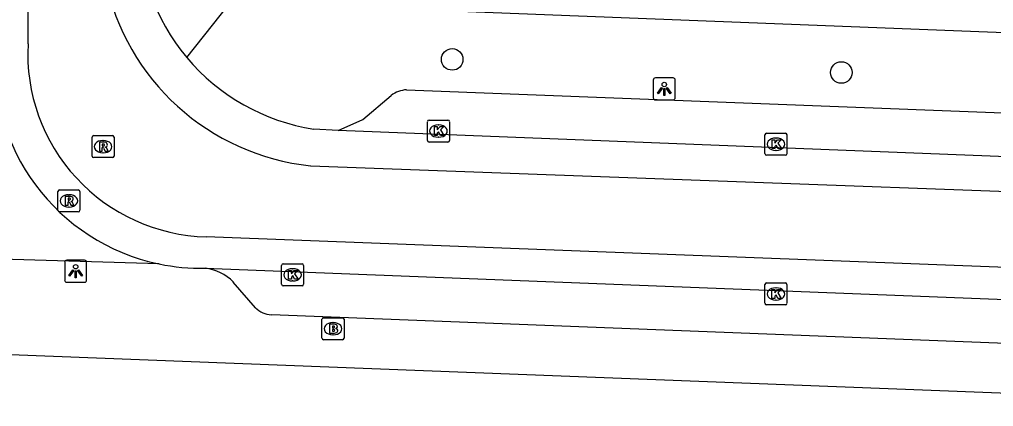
# Model space of a CAD drawing. Extents: x 160732 to 162105, y 387428 to 388479.
# Drawn here: x 161302.41 to 161346.63, y 387752.54 to 387770.12 of the extents above; entities that cross this region are included whole.
import ezdxf

# ---------------------------------------------------------------- set-up
doc = ezdxf.new("R2010")
doc.units = 0
for name, color, linetype in [('IMGEO_Boom', 7, 'Continuous'), ('IMGEO_Brandkraan', 7, 'Continuous'), ('IMGEO_Kolk', 7, 'Continuous'), ('IMGEO_Lichtpunt', 7, 'Continuous'), ('IMGEO_Rijbaan_lokaal_gesloten', 7, 'Continuous'), ('IMGEO_Rioolput', 7, 'Continuous'), ('IMGEO_Voetpad_open', 7, 'Continuous')]:
    doc.layers.add(name, color=color, linetype=linetype)

msp = doc.modelspace()

# ---------------------------------------------------------------- linework, layer by layer
at = {"layer": 'IMGEO_Boom'}
for centre in [(161322.056, 387768.306), (161339.723, 387767.712)]:
    msp.add_circle(centre, 0.489, dxfattribs=at)
at = {"layer": 'IMGEO_Brandkraan'}
for p, q in [((161316.145, 387755.646), (161316.145, 387756.498)), ((161316.22, 387756.572), (161317.072, 387756.572)), ((161316.633, 387756.352), (161316.658, 387756.352)), ((161317.146, 387756.498), (161317.146, 387755.646)), ((161317.072, 387755.572), (161316.22, 387755.572)), ((161316.656, 387755.792), (161316.631, 387755.792))]:
    msp.add_line(p, q, dxfattribs=at)
for points in [[(161316.145, 387755.646), (161316.145, 387756.498)], [(161316.22, 387756.572), (161317.072, 387756.572)], [(161316.493, 387756.272), (161316.493, 387755.872), (161316.706, 387755.872)], [(161316.724, 387756.272), (161316.493, 387756.272)], [(161317.146, 387756.498), (161317.146, 387755.646)], [(161316.672, 387756.191), (161316.618, 387756.191), (161316.618, 387756.115)], [(161316.618, 387756.115), (161316.671, 387756.115)], [(161316.68, 387756.039), (161316.618, 387756.039), (161316.618, 387755.958)], [(161316.618, 387755.958), (161316.68, 387755.958)], [(161317.072, 387755.572), (161316.22, 387755.572)]]:
    msp.add_lwpolyline(points, dxfattribs=at)
for centre, radius, start, end in [((161316.222, 387756.496), 0.0765, 91.552, 178.448), ((161316.222, 387756.496), 0.0765, 91.552, 178.448), ((161316.728, 387756.127), 0.145, 59.4692, 91.5367), ((161316.753, 387756.174), 0.0922, 285.5137, 58.1501), ((161317.07, 387756.496), 0.0765, 1.552, 88.448), ((161317.07, 387756.496), 0.0765, 1.552, 88.448), ((161316.673, 387756.153), 0.0379, 267.8285, 90.9355), ((161316.681, 387755.998), 0.0404, 269.8759, 90.5077), ((161316.712, 387756.123), 0.251, 268.6676, 293.5347), ((161316.758, 387755.982), 0.105, 301.3115, 78.989), ((161316.222, 387755.648), 0.0765, 181.552, 268.448), ((161316.222, 387755.648), 0.0765, 181.552, 268.448), ((161317.07, 387755.648), 0.0765, 271.552, 358.448), ((161317.07, 387755.648), 0.0765, 271.552, 358.448)]:
    msp.add_arc(centre, radius, start, end, dxfattribs=at)
for centre, major_axis, ratio, start_param, end_param in [((161316.632, 387756.072), (-0.387, 0.002), 0.722429, 4.712389, 7.853982), ((161316.657, 387756.072), (-0.39, 0.002), 0.717154, 1.570796, 4.712389)]:
    msp.add_ellipse(centre, major_axis=major_axis, ratio=ratio, start_param=start_param, end_param=end_param, dxfattribs=at)
at = {"layer": 'IMGEO_Kolk'}
for p, q in [((161321.008, 387765.552), (161321.86, 387765.552)), ((161320.933, 387764.626), (161320.933, 387765.478)), ((161321.421, 387765.332), (161321.446, 387765.332)), ((161321.934, 387765.478), (161321.934, 387764.626)), ((161321.444, 387764.772), (161321.419, 387764.772)), ((161336.254, 387764.027), (161336.254, 387764.879)), ((161336.329, 387764.953), (161337.181, 387764.953)), ((161336.742, 387764.733), (161336.767, 387764.733)), ((161337.255, 387764.879), (161337.255, 387764.027)), ((161321.86, 387764.552), (161321.008, 387764.552)), ((161337.181, 387763.953), (161336.329, 387763.953)), ((161336.765, 387764.173), (161336.74, 387764.173)), ((161314.311, 387758.093), (161314.311, 387758.945)), ((161314.386, 387759.019), (161315.238, 387759.019)), ((161315.312, 387758.945), (161315.312, 387758.093)), ((161314.799, 387758.799), (161314.824, 387758.799)), ((161315.238, 387758.019), (161314.386, 387758.019)), ((161314.822, 387758.239), (161314.797, 387758.239)), ((161336.253, 387757.224), (161336.253, 387758.076)), ((161336.328, 387758.15), (161337.18, 387758.15)), ((161337.254, 387758.076), (161337.254, 387757.224)), ((161336.741, 387757.93), (161336.766, 387757.93)), ((161337.18, 387757.15), (161336.328, 387757.15)), ((161336.764, 387757.37), (161336.739, 387757.37))]:
    msp.add_line(p, q, dxfattribs=at)
for points in [[(161321.008, 387765.552), (161321.86, 387765.552)], [(161320.933, 387764.626), (161320.933, 387765.478)], [(161321.254, 387765.252), (161321.377, 387765.252), (161321.377, 387765.101), (161321.507, 387765.252), (161321.671, 387765.252), (161321.525, 387765.101), (161321.678, 387764.852), (161321.526, 387764.852), (161321.441, 387765.016), (161321.377, 387764.949), (161321.377, 387764.852), (161321.254, 387764.852), (161321.254, 387765.252)], [(161321.934, 387765.478), (161321.934, 387764.626)], [(161336.254, 387764.027), (161336.254, 387764.879)], [(161336.329, 387764.953), (161337.181, 387764.953)], [(161336.575, 387764.653), (161336.698, 387764.653), (161336.698, 387764.502), (161336.828, 387764.653), (161336.992, 387764.653), (161336.846, 387764.502), (161336.999, 387764.253), (161336.847, 387764.253), (161336.762, 387764.417), (161336.698, 387764.35), (161336.698, 387764.253), (161336.575, 387764.253), (161336.575, 387764.653)], [(161337.255, 387764.879), (161337.255, 387764.027)], [(161321.86, 387764.552), (161321.008, 387764.552)], [(161337.181, 387763.953), (161336.329, 387763.953)], [(161314.311, 387758.093), (161314.311, 387758.945)], [(161314.386, 387759.019), (161315.238, 387759.019)], [(161315.312, 387758.945), (161315.312, 387758.093)], [(161314.632, 387758.719), (161314.755, 387758.719), (161314.755, 387758.568), (161314.885, 387758.719), (161315.049, 387758.719), (161314.903, 387758.568), (161315.056, 387758.319), (161314.904, 387758.319), (161314.819, 387758.483), (161314.755, 387758.416), (161314.755, 387758.319), (161314.632, 387758.319), (161314.632, 387758.719)], [(161315.238, 387758.019), (161314.386, 387758.019)], [(161336.253, 387757.224), (161336.253, 387758.076)], [(161336.328, 387758.15), (161337.18, 387758.15)], [(161337.254, 387758.076), (161337.254, 387757.224)], [(161336.574, 387757.85), (161336.697, 387757.85), (161336.697, 387757.699), (161336.827, 387757.85), (161336.991, 387757.85), (161336.845, 387757.699), (161336.998, 387757.45), (161336.846, 387757.45), (161336.761, 387757.614), (161336.697, 387757.547), (161336.697, 387757.45), (161336.574, 387757.45), (161336.574, 387757.85)], [(161337.18, 387757.15), (161336.328, 387757.15)]]:
    msp.add_lwpolyline(points, dxfattribs=at)
for centre, start, end in [((161321.01, 387765.476), 91.552, 178.448), ((161321.01, 387765.476), 91.552, 178.448), ((161321.858, 387765.476), 1.552, 88.448), ((161321.858, 387765.476), 1.552, 88.448), ((161336.331, 387764.877), 91.552, 178.448), ((161336.331, 387764.877), 91.552, 178.448), ((161337.179, 387764.877), 1.552, 88.448), ((161337.179, 387764.877), 1.552, 88.448), ((161321.01, 387764.628), 181.552, 268.448), ((161321.01, 387764.628), 181.552, 268.448), ((161321.858, 387764.628), 271.552, 358.448), ((161321.858, 387764.628), 271.552, 358.448), ((161336.331, 387764.029), 181.552, 268.448), ((161336.331, 387764.029), 181.552, 268.448), ((161337.179, 387764.029), 271.552, 358.448), ((161337.179, 387764.029), 271.552, 358.448), ((161314.388, 387758.943), 91.552, 178.448), ((161314.388, 387758.943), 91.552, 178.448), ((161315.236, 387758.943), 1.552, 88.448), ((161315.236, 387758.943), 1.552, 88.448), ((161314.388, 387758.095), 181.552, 268.448), ((161314.388, 387758.095), 181.552, 268.448), ((161315.236, 387758.095), 271.552, 358.448), ((161315.236, 387758.095), 271.552, 358.448), ((161336.33, 387758.074), 91.552, 178.448), ((161336.33, 387758.074), 91.552, 178.448), ((161337.178, 387758.074), 1.552, 88.448), ((161337.178, 387758.074), 1.552, 88.448), ((161336.33, 387757.226), 181.552, 268.448), ((161336.33, 387757.226), 181.552, 268.448), ((161337.178, 387757.226), 271.552, 358.448), ((161337.178, 387757.226), 271.552, 358.448)]:
    msp.add_arc(centre, 0.0765, start, end, dxfattribs=at)
for centre, major_axis, ratio, start_param, end_param in [((161321.42, 387765.052), (-0.387, 0.002), 0.722429, 4.712389, 7.853982), ((161321.445, 387765.052), (-0.39, 0.002), 0.717154, 1.570796, 4.712389), ((161336.741, 387764.453), (-0.387, 0.002), 0.722429, 4.712389, 7.853982), ((161336.766, 387764.453), (-0.39, 0.002), 0.717154, 1.570796, 4.712389), ((161314.798, 387758.519), (-0.387, 0.002), 0.722429, 4.712389, 7.853982), ((161314.823, 387758.519), (-0.39, 0.002), 0.717154, 1.570796, 4.712389), ((161336.74, 387757.65), (-0.387, 0.002), 0.722429, 4.712389, 7.853982), ((161336.765, 387757.65), (-0.39, 0.002), 0.717154, 1.570796, 4.712389)]:
    msp.add_ellipse(centre, major_axis=major_axis, ratio=ratio, start_param=start_param, end_param=end_param, dxfattribs=at)
at = {"layer": 'IMGEO_Lichtpunt'}
for p, q in [((161331.186, 387767.369), (161331.186, 387766.562)), ((161331.186, 387767.369), (161331.186, 387766.562)), ((161332.088, 387767.464), (161331.28, 387767.464)), ((161332.088, 387767.464), (161331.28, 387767.464)), ((161332.182, 387766.562), (161332.182, 387767.369)), ((161332.182, 387766.562), (161332.182, 387767.369)), ((161331.28, 387766.468), (161332.088, 387766.468)), ((161331.28, 387766.468), (161332.088, 387766.468)), ((161304.463, 387759.087), (161304.463, 387758.28)), ((161304.463, 387759.087), (161304.463, 387758.28)), ((161305.365, 387759.182), (161304.557, 387759.182)), ((161305.365, 387759.182), (161304.557, 387759.182)), ((161305.459, 387758.28), (161305.459, 387759.087)), ((161305.459, 387758.28), (161305.459, 387759.087)), ((161304.557, 387758.186), (161305.365, 387758.186)), ((161304.557, 387758.186), (161305.365, 387758.186))]:
    msp.add_line(p, q, dxfattribs=at)
for points in [[(161331.56, 387767.033), (161331.599, 387767.005), (161331.411, 387766.743), (161331.373, 387766.77), (161331.56, 387767.033)], [(161331.662, 387766.985), (161331.709, 387766.985), (161331.709, 387766.663), (161331.662, 387766.663), (161331.662, 387766.985)], [(161331.772, 387767.005), (161331.81, 387767.032), (161331.997, 387766.77), (161331.958, 387766.742), (161331.772, 387767.005)], [(161304.837, 387758.751), (161304.876, 387758.723), (161304.688, 387758.461), (161304.65, 387758.488), (161304.837, 387758.751)], [(161304.939, 387758.703), (161304.986, 387758.703), (161304.986, 387758.381), (161304.939, 387758.381), (161304.939, 387758.703)], [(161305.049, 387758.723), (161305.087, 387758.75), (161305.274, 387758.488), (161305.235, 387758.46), (161305.049, 387758.723)]]:
    msp.add_lwpolyline(points, dxfattribs=at)
for centre in [(161331.685, 387767.167), (161304.962, 387758.885)]:
    msp.add_circle(centre, 0.0994, dxfattribs=at)
for centre, start, end in [((161331.28, 387767.369), 90, 180), ((161331.28, 387767.369), 90, 180), ((161332.088, 387767.369), 0, 90), ((161332.088, 387767.369), 0, 90), ((161331.28, 387766.562), 180, 270), ((161331.28, 387766.562), 180, 270), ((161332.088, 387766.562), 270, 0), ((161332.088, 387766.562), 270, 360), ((161304.557, 387759.087), 90, 180), ((161304.557, 387759.087), 90, 180), ((161305.365, 387759.087), 0, 90), ((161305.365, 387759.087), 0, 90), ((161304.557, 387758.28), 180, 270), ((161304.557, 387758.28), 180, 270), ((161305.365, 387758.28), 270, 0), ((161305.365, 387758.28), 270, 360)]:
    msp.add_arc(centre, 0.0946, start, end, dxfattribs=at)
at = {"layer": 'IMGEO_Rijbaan_lokaal_gesloten'}
for points in [[(161302.799, 387769.011), (161302.774, 387794.477)], [(161316.881, 387765.074), (161315.777, 387765.144)], [(161378.772, 387762.645), (161316.881, 387765.074)], [(161315.631, 387763.473), (161420.877, 387759.591)], [(161420.678, 387756.031), (161310.892, 387760.243)], [(161310.837, 387758.815), (161378.503, 387756.165)]]:
    msp.add_lwpolyline(points, dxfattribs=at)
for centre, radius, start, end in [((161317.202, 387774.429), 9.394, 178.7504, 220.0135), ((161316.751, 387774.076), 10.662, 191.6558, 263.9689), ((161310.679, 387768.21), 9.396, 175.1143, 258.1471), ((161311.117, 387768.569), 8.33, 176.9615, 268.4535), ((161317.2, 387774.427), 9.391, 220.0094, 261.2845), ((161310.677, 387768.195), 9.381, 258.137, 270.9745)]:
    msp.add_arc(centre, radius, start, end, dxfattribs=at)
at = {"layer": 'IMGEO_Rioolput'}
for p, q in [((161305.706, 387763.917), (161305.706, 387764.769)), ((161305.781, 387764.843), (161306.633, 387764.843)), ((161306.707, 387764.769), (161306.707, 387763.917)), ((161306.194, 387764.623), (161306.219, 387764.623)), ((161306.633, 387763.843), (161305.781, 387763.843)), ((161306.217, 387764.063), (161306.192, 387764.063)), ((161304.156, 387761.454), (161304.156, 387762.306)), ((161304.231, 387762.38), (161305.083, 387762.38)), ((161304.644, 387762.16), (161304.669, 387762.16)), ((161305.157, 387762.306), (161305.157, 387761.454)), ((161304.667, 387761.6), (161304.642, 387761.6)), ((161305.083, 387761.38), (161304.231, 387761.38))]:
    msp.add_line(p, q, dxfattribs=at)
for points in [[(161305.706, 387763.917), (161305.706, 387764.769)], [(161305.781, 387764.843), (161306.633, 387764.843)], [(161306.707, 387764.769), (161306.707, 387763.917)], [(161306.295, 387764.541), (161306.043, 387764.543), (161306.043, 387764.143)], [(161306.043, 387764.143), (161306.167, 387764.143), (161306.167, 387764.305), (161306.178, 387764.305)], [(161306.221, 387764.462), (161306.167, 387764.462), (161306.167, 387764.381)], [(161306.167, 387764.381), (161306.219, 387764.381)], [(161306.225, 387764.276), (161306.296, 387764.143), (161306.436, 387764.143), (161306.371, 387764.269)], [(161306.633, 387763.843), (161305.781, 387763.843)], [(161304.156, 387761.454), (161304.156, 387762.306)], [(161304.231, 387762.38), (161305.083, 387762.38)], [(161304.745, 387762.078), (161304.493, 387762.08), (161304.493, 387761.68)], [(161304.671, 387761.999), (161304.617, 387761.999), (161304.617, 387761.918)], [(161305.157, 387762.306), (161305.157, 387761.454)], [(161304.493, 387761.68), (161304.617, 387761.68), (161304.617, 387761.842), (161304.628, 387761.842)], [(161304.617, 387761.918), (161304.669, 387761.918)], [(161304.675, 387761.813), (161304.746, 387761.68), (161304.886, 387761.68), (161304.821, 387761.806)], [(161305.083, 387761.38), (161304.231, 387761.38)]]:
    msp.add_lwpolyline(points, dxfattribs=at)
for centre, radius, start, end in [((161305.783, 387764.767), 0.0765, 91.552, 178.448), ((161305.783, 387764.767), 0.0765, 91.552, 178.448), ((161306.631, 387764.767), 0.0765, 1.552, 88.448), ((161306.631, 387764.767), 0.0765, 1.552, 88.448), ((161306.177, 387764.252), 0.0533, 26.0293, 88.6989), ((161306.203, 387764.57), 0.19, 274.7715, 282.9687), ((161306.227, 387764.366), 0.0964, 77.0061, 93.1865), ((161306.241, 387764.423), 0.0378, 276.6634, 79.6772), ((161306.294, 387764.431), 0.109, 350.3612, 89.416), ((161306.292, 387764.431), 0.112, 277.5842, 350.9817), ((161306.276, 387764.216), 0.108, 29.5134, 73.7905), ((161305.783, 387763.919), 0.0765, 181.552, 268.448), ((161305.783, 387763.919), 0.0765, 181.552, 268.448), ((161306.631, 387763.919), 0.0765, 271.552, 358.448), ((161306.631, 387763.919), 0.0765, 271.552, 358.448), ((161304.233, 387762.304), 0.0765, 91.552, 178.448), ((161304.233, 387762.304), 0.0765, 91.552, 178.448), ((161304.677, 387761.903), 0.0964, 77.0061, 93.1865), ((161304.744, 387761.968), 0.109, 350.3612, 89.416), ((161305.081, 387762.304), 0.0765, 1.552, 88.448), ((161305.081, 387762.304), 0.0765, 1.552, 88.448), ((161304.627, 387761.789), 0.0533, 26.0293, 88.6989), ((161304.653, 387762.107), 0.19, 274.7715, 282.9687), ((161304.691, 387761.96), 0.0378, 276.6634, 79.6772), ((161304.742, 387761.968), 0.112, 277.5842, 350.9817), ((161304.726, 387761.753), 0.108, 29.5134, 73.7905), ((161304.233, 387761.456), 0.0765, 181.552, 268.448), ((161304.233, 387761.456), 0.0765, 181.552, 268.448), ((161305.081, 387761.456), 0.0765, 271.552, 358.448), ((161305.081, 387761.456), 0.0765, 271.552, 358.448)]:
    msp.add_arc(centre, radius, start, end, dxfattribs=at)
for centre, major_axis, ratio, start_param, end_param in [((161306.193, 387764.343), (-0.387, 0.002), 0.722429, 4.712389, 7.853982), ((161306.218, 387764.343), (-0.39, 0.002), 0.717154, 1.570796, 4.712389), ((161304.643, 387761.88), (-0.387, 0.002), 0.722429, 4.712389, 7.853982), ((161304.668, 387761.88), (-0.39, 0.002), 0.717154, 1.570796, 4.712389)]:
    msp.add_ellipse(centre, major_axis=major_axis, ratio=ratio, start_param=start_param, end_param=end_param, dxfattribs=at)
at = {"layer": 'IMGEO_Voetpad_open'}
for points in [[(161310.007, 387768.389), (161313.499, 387772.809)], [(161384.286, 387769.025), (161384.261, 387768.059), (161315.41, 387770.749)], [(161319.982, 387766.926), (161376.083, 387764.755)], [(161316.881, 387765.074), (161318.004, 387765.578), (161319.29, 387766.67)], [(161308.749, 387759.014), (161293.367, 387759.476)], [(161313.122, 387757.027), (161312.12, 387758.192)], [(161375.507, 387754.292), (161313.849, 387756.7)], [(161299.645, 387754.992), (161362.938, 387752.535)]]:
    msp.add_lwpolyline(points, dxfattribs=at)
for centre, radius, start, end in [((161320.06, 387765.651), 1.278, 93.5176, 127.0855), ((161310.624, 387756.743), 2.083, 44.0745, 84.1249), ((161313.897, 387757.778), 1.079, 224.1066, 267.4576)]:
    msp.add_arc(centre, radius, start, end, dxfattribs=at)

doc.saveas('drawing.dxf')
